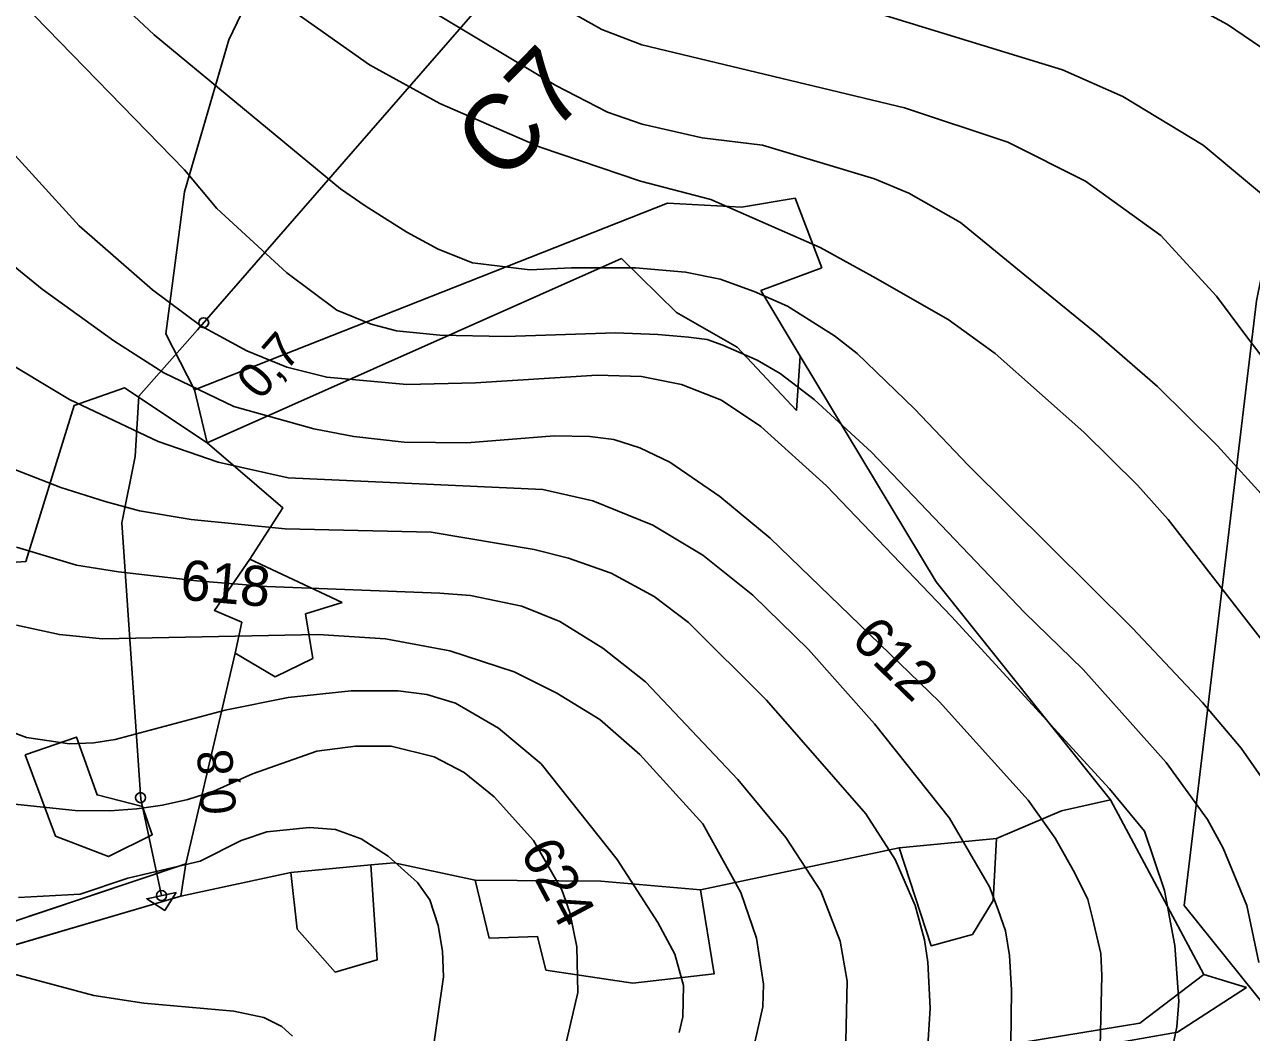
# Model space of a CAD drawing. Extents: x -709418 to -703832, y -1161719 to -1157826.
# Drawn here: x -706215.5 to -705971, y -1159819.1 to -1159618.2 of the extents above; entities that cross this region are included whole.
import ezdxf

# ---------------------------------------------------------------- set-up
doc = ezdxf.new("R2010")
doc.units = 0
for name, color, linetype in [('102_obvod PÚ', 7, 'Continuous'), ('120_vrstevnice hlavní', 7, 'Continuous'), ('121_vrstevnice hlavní_popis', 7, 'Continuous'), ('122_vrstevnice základní', 7, 'Continuous'), ('206_TTP_KN', 7, 'Continuous'), ('207_lesní pozemek_KN', 7, 'Continuous'), ('210_ostatní plocha_KN', 7, 'Continuous'), ('301_polní cesta_stav', 7, 'Continuous'), ('302_polní cesta_stav_popis', 7, 'Continuous'), ('311_polní cesta_staničení', 7, 'Continuous'), ('514 odvodnění - LPIS', 7, 'Continuous'), ('Trasa-Hlavni  staniceni', 7, 'Continuous')]:
    doc.layers.add(name, color=color, linetype=linetype)

# ---------------------------------------------------------------- blocks, each defined once
blk = doc.blocks.new('_kolecko-HB')
blk.add_circle((0, 0), 0.5)

msp = doc.modelspace()

# ---------------------------------------------------------------- linework, layer by layer
at = {"layer": '102_obvod PÚ'}
msp.add_lwpolyline([(-706343.14, -1159827.74), (-706348.64, -1159800.96), (-706345.53, -1159796.36), (-706339, -1159784.19), (-706313.06, -1159764.75), (-706309.35, -1159753.01), (-706300.86, -1159750.19), (-706301.48, -1159733.54), (-706280.31, -1159734.13), (-706254.12, -1159732.95), (-706246.95, -1159727.45), (-706215.3, -1159725.28), (-706205.66, -1159694.13), (-706195.6, -1159690.63), (-706179.15, -1159701.59), (-706181.69, -1159691.02), (-706187.36, -1159679.89), (-706183.63, -1159651.54), (-706174.83, -1159621.23), (-706159.25, -1159588.81)], dxfattribs=at)
at = {"layer": '120_vrstevnice hlavní'}
for points in [[(-705977.91, -1159672.33), (-705989.06, -1159660.26), (-706004.08, -1159649.39), (-706019.52, -1159641.67), (-706040.12, -1159634.81), (-706092.5, -1159622.27), (-706100.47, -1159619.21), (-706133.93, -1159600.34)], [(-706218.75, -1159642.87), (-706204.67, -1159658.36), (-706190.06, -1159671.12), (-706180.37, -1159678.25), (-706171.25, -1159683.24), (-706163.27, -1159686.51), (-706155.29, -1159688.51), (-706139.33, -1159689.93), (-706125.65, -1159689.65), (-706101.43, -1159688.08), (-706092.59, -1159688.37), (-706084.61, -1159689.93), (-706076.63, -1159693.07), (-706068.8, -1159698.34), (-706055.69, -1159710.17), (-706030.75, -1159736.24), (-705999.26, -1159770.58)], [(-705977.91, -1159672.33), (-705972.26, -1159679.93), (-705953.66, -1159704.32), (-705945.4, -1159714.02), (-705924.31, -1159735.53), (-705913.34, -1159743.94), (-705902.79, -1159750.92), (-705894.24, -1159755.34), (-705885.69, -1159757.9), (-705881.42, -1159758.61), (-705872.87, -1159758.05), (-705863.6, -1159754.62), (-705855.48, -1159749.07), (-705835.53, -1159727.41), (-705809.03, -1159702.19), (-705799.75, -1159694.12)], [(-706217.13, -1159737.95), (-706208.58, -1159739.81), (-706200.03, -1159740.66), (-706157, -1159739.81), (-706143.6, -1159740.66), (-706130.78, -1159743.08), (-706117.96, -1159747.22), (-706109.41, -1159751.49), (-706100.86, -1159756.76), (-706092.88, -1159763.75), (-706080.34, -1159777.57), (-706072.79, -1159791.25), (-706069.65, -1159800.37), (-706068.22, -1159809.49), (-706068.37, -1159814.05), (-706072.5, -1159832.29)], [(-705999.26, -1159770.58), (-705992.26, -1159779.01), (-705988.32, -1159790.83), (-705986.24, -1159801.82), (-705985.44, -1159812.91), (-705985.86, -1159818.04), (-705990.85, -1159842.26), (-705992.13, -1159851.95), (-705992.16, -1159855.82), (-705991.28, -1159859.36), (-705988.43, -1159863.49), (-705985.97, -1159865.34), (-705982.3, -1159866.48), (-705978.03, -1159866.34), (-705972.9, -1159864.92), (-705948.39, -1159854.94)]]:
    msp.add_lwpolyline(points, dxfattribs=at)
msp.add_open_spline([(-705977.91, -1159672.33), (-705977.91, -1159672.33)], degree=1, dxfattribs=at)
at = {"layer": '122_vrstevnice základní'}
for points in [[(-706183.69, -1159647.16), (-706216.02, -1159613.93), (-706234.04, -1159593.76), (-706238.05, -1159588.18), (-706247.77, -1159571.02), (-706262.79, -1159538.41), (-706267.65, -1159524.69), (-706276.66, -1159490.36), (-706284.39, -1159469.77), (-706288.53, -1159454.32), (-706292.25, -1159430.3), (-706294.4, -1159380.24), (-706296.83, -1159356.22), (-706301.69, -1159337.34), (-706312.7, -1159309.88), (-706322.43, -1159293.15), (-706330.15, -1159281.85), (-706344.45, -1159264.54), (-706355.32, -1159249.53), (-706383.35, -1159202.62)], [(-705995.78, -1159608.35), (-705987.78, -1159611.64), (-705975.76, -1159618.22), (-705965.75, -1159624.94), (-705952.88, -1159635.09), (-705918.27, -1159665.7), (-705911.98, -1159670.27), (-705897.96, -1159677.28), (-705887.95, -1159680), (-705879.37, -1159678.85), (-705874.22, -1159676.99), (-705867.5, -1159673.13), (-705855.77, -1159661.55), (-705843.9, -1159645.68), (-705811.44, -1159610.92), (-705797.42, -1159593.48), (-705770.39, -1159553), (-705747.37, -1159525.97), (-705731.49, -1159500.37), (-705714.76, -1159470.63)], [(-706204.87, -1159606.06), (-706189.71, -1159620.22), (-706152.53, -1159650.97)], [(-706173.84, -1159607.06), (-706146.81, -1159626.23), (-706132.79, -1159633.95), (-706112.77, -1159642.67), (-706092.75, -1159649.39), (-706078.73, -1159653.11), (-706056.94, -1159662.66)], [(-706058.71, -1159611.78), (-706008.66, -1159627.23), (-705996.64, -1159632.52), (-705980.62, -1159642.24), (-705963.32, -1159656.69), (-705947.18, -1159676.09)], [(-706135.36, -1159614.93), (-706109.62, -1159630.37), (-706099.33, -1159635.66), (-706092.46, -1159638.09), (-706080.45, -1159640.81), (-706068.43, -1159642.24), (-706046.12, -1159648.96), (-706039.26, -1159651.82), (-706028.96, -1159657.69), (-706016.88, -1159667.56)], [(-706269.55, -1159636.66), (-706266.01, -1159641.63), (-706256.03, -1159653.31), (-706233.53, -1159675.43), (-706221.12, -1159684.23), (-706206.59, -1159692.93), (-706188.92, -1159701.33), (-706176.95, -1159705.47), (-706162.98, -1159708.6), (-706112.26, -1159710.88), (-706102.28, -1159713.16), (-706090.31, -1159718), (-706080.34, -1159723.99), (-706070.36, -1159731.97), (-706059.25, -1159742.8), (-706046.14, -1159757.62), (-706031.18, -1159776.43), (-706023.2, -1159790.11), (-706021.49, -1159794.67), (-706019.99, -1159798.89), (-706019.21, -1159803.79), (-706018.78, -1159810.63), (-706019.07, -1159832.57)], [(-706183.69, -1159647.16), (-706177.23, -1159654.88), (-706163.27, -1159667.7), (-706153.3, -1159675.11), (-706146.46, -1159677.96), (-706141.4, -1159679.26), (-706132.78, -1159680.1), (-706119.67, -1159680.39), (-706097.72, -1159679.67), (-706089.31, -1159680.01), (-706083.19, -1159680.53), (-706079.48, -1159681.01), (-706076.35, -1159682.1), (-706069.51, -1159685.09), (-706064.95, -1159687.8), (-706058.11, -1159692.93), (-706046.71, -1159703.47), (-706016.22, -1159735.39), (-706004.53, -1159746.79), (-705988, -1159765.31), (-705979.74, -1159776.71), (-705976.6, -1159782.41), (-705971.9, -1159793.81), (-705969.48, -1159805.21)], [(-706235.51, -1159651.89), (-706212, -1159670.98), (-706197.75, -1159681.24), (-706187.78, -1159687.65), (-706173.81, -1159694.35), (-706157.85, -1159698.77), (-706149.88, -1159700.33), (-706139.9, -1159701.48), (-706127.36, -1159701.62), (-706109.98, -1159700.19), (-706102.85, -1159700.33), (-706098.1, -1159700.94), (-706092.88, -1159702.61), (-706086.89, -1159705.47), (-706076.92, -1159712.31), (-706066.94, -1159720.57), (-706033.17, -1159753.2), (-706015.5, -1159772.86), (-706010.09, -1159780.42), (-706006.24, -1159787.26), (-706003.57, -1159792.62), (-706002.68, -1159796.38), (-706000.98, -1159803.4), (-706000.83, -1159807.78), (-706001.25, -1159827.58)], [(-706152.53, -1159650.97), (-706147.62, -1159654.37), (-706139.33, -1159659.57), (-706133.06, -1159663), (-706126.22, -1159665.71), (-706114.82, -1159667.13), (-706106.5, -1159666.72), (-706093.73, -1159666.71), (-706083.76, -1159667.56), (-706076.89, -1159668.97), (-706070.08, -1159671.41), (-706063.45, -1159674.36), (-706054.12, -1159680.24), (-706049.56, -1159683.81), (-706038.16, -1159694.78), (-706027.47, -1159706.04), (-705994.7, -1159738.52), (-705980.73, -1159753.34), (-705973.04, -1159762.46), (-705967.06, -1159771.01)], [(-705958.79, -1159753.91), (-705987.57, -1159716.86), (-705993.7, -1159710.03), (-706004.39, -1159699.48), (-706022.06, -1159683.81), (-706031.46, -1159676.97), (-706046.42, -1159668.42), (-706056.94, -1159662.66)], [(-706016.88, -1159667.56), (-706001.78, -1159679.84), (-705989.71, -1159690.36), (-705977.74, -1159702.19), (-705927.58, -1159757.33)], [(-706221.69, -1159705.32), (-706208.34, -1159710.49), (-706199.46, -1159713.3), (-706192.62, -1159715.16), (-706182.36, -1159716.86), (-706163.56, -1159718.72), (-706134.49, -1159719.43), (-706113.97, -1159722.85), (-706107.13, -1159724.56), (-706098.58, -1159727.55), (-706090.03, -1159732.25), (-706083.19, -1159737.38), (-706067.66, -1159752.92), (-706047.85, -1159775.57), (-706042.01, -1159784.69), (-706038.02, -1159793.81), (-706036.17, -1159800.65), (-706035.51, -1159805.15), (-706035.03, -1159814.33), (-706036.17, -1159832.57)], [(-706217.13, -1159722.42), (-706205.16, -1159725.98), (-706196.83, -1159727.29), (-706181.22, -1159729.12), (-706167.26, -1159730.26), (-706132.78, -1159731.54), (-706126.64, -1159732.05), (-706116.43, -1159734.18), (-706108.84, -1159737.24), (-706100.29, -1159742.51), (-706091.74, -1159749.21), (-706073.35, -1159768.73), (-706063.81, -1159780.27), (-706056.83, -1159790.96), (-706052.98, -1159800.94), (-706051.55, -1159808.92), (-706051.84, -1159820.89)], [(-706229.39, -1159755.05), (-706215.14, -1159760.32), (-706206.59, -1159761.61), (-706201.75, -1159761.39), (-706197.47, -1159760.75), (-706175.52, -1159754.91), (-706162.98, -1159752.34), (-706150.45, -1159751.06), (-706141.04, -1159751.06), (-706135.34, -1159751.78), (-706129.64, -1159753.49), (-706121.09, -1159758.47), (-706112.54, -1159765.6), (-706097.44, -1159784.69), (-706089.32, -1159797.23), (-706085.9, -1159803.5), (-706084.19, -1159809.77), (-706084.33, -1159816.04), (-706085.04, -1159819.18)], [(-706219.41, -1159773.43), (-706205.45, -1159774.86), (-706198.51, -1159774.94), (-706193.19, -1159774.57), (-706188.06, -1159773.86), (-706182.99, -1159772.68), (-706177.8, -1159771.01), (-706170.11, -1159767.59), (-706157.29, -1159763.03), (-706149.59, -1159762.04), (-706142.47, -1159762.04), (-706133.92, -1159764.17), (-706127.93, -1159767.31), (-706121.95, -1159772.15), (-706114.11, -1159780.84), (-706108.41, -1159790.68), (-706106.84, -1159795.24), (-706105.42, -1159802.08), (-706105.27, -1159811.2), (-706108.41, -1159824.88)], [(-706134.49, -1159825.16), (-706132.06, -1159808.06), (-706132.21, -1159802.93), (-706133.06, -1159797.8), (-706134.77, -1159792.67), (-706137.19, -1159789.25), (-706143.04, -1159783.98), (-706148.45, -1159780.56), (-706153.58, -1159778.71), (-706158.71, -1159778.28), (-706167.26, -1159779.13), (-706172.39, -1159780.84), (-706180.51, -1159784.98), (-706194.98, -1159788.39), (-706204.43, -1159791.54), (-706216.72, -1159792.25)], [(-706162.13, -1159819.89), (-706164.26, -1159817.94), (-706167.83, -1159816.18), (-706173.81, -1159814.9), (-706191.77, -1159813.33), (-706201.74, -1159811.77), (-706224.11, -1159805.78), (-706237.52, -1159806.11), (-706247.76, -1159807.69), (-706254.61, -1159806.64)]]:
    msp.add_lwpolyline(points, dxfattribs=at)
for points in [[(-706183.69, -1159647.16), (-706183.69, -1159647.16)], [(-706152.53, -1159650.97), (-706152.53, -1159650.97)], [(-706056.94, -1159662.66), (-706056.94, -1159662.66)], [(-706016.88, -1159667.56), (-706016.88, -1159667.56)]]:
    msp.add_open_spline(points, degree=1, dxfattribs=at)
at = {"layer": '206_TTP_KN'}
for p, q in [((-706174.83, -1159621.23), (-706159.25, -1159588.81)), ((-706183.63, -1159651.54), (-706174.83, -1159621.23)), ((-706187.36, -1159679.89), (-706183.63, -1159651.54)), ((-706087.39, -1159653.83), (-706181.69, -1159691.02)), ((-706072.65, -1159654.58), (-706087.39, -1159653.83)), ((-706061.91, -1159652.83), (-706072.65, -1159654.58)), ((-706056.6, -1159666.67), (-706061.91, -1159652.83)), ((-706068.8, -1159671.2), (-706056.6, -1159666.67)), ((-706060.95, -1159684.28), (-706068.8, -1159671.2)), ((-706181.69, -1159691.02), (-706187.36, -1159679.89)), ((-706033.83, -1159729.29), (-706060.95, -1159684.28)), ((-705999.08, -1159772.75), (-706033.83, -1159729.29)), ((-705980.46, -1159807.61), (-705999.08, -1159772.75)), ((-705971.95, -1159810.16), (-705980.46, -1159807.61)), ((-705985.72, -1159819.11), (-705971.95, -1159810.16)), ((-706073.17, -1159834.35), (-705985.72, -1159819.11))]:
    msp.add_line(p, q, dxfattribs=at)
for points in [[(-706348.64, -1159800.96), (-706345.53, -1159796.36), (-706339, -1159784.19), (-706313.06, -1159764.75), (-706309.35, -1159753.01), (-706300.86, -1159750.19), (-706254.12, -1159732.95), (-706246.95, -1159727.45), (-706215.3, -1159725.28), (-706205.66, -1159694.13), (-706195.6, -1159690.63), (-706179.15, -1159701.59), (-706164.05, -1159714.56), (-706170.63, -1159724.79), (-706177.69, -1159734.99), (-706172.23, -1159737.35), (-706173.55, -1159743.52), (-706183.4, -1159785.52), (-706270.18, -1159814.6), (-706301.11, -1159818.63), (-706343.86, -1159858.27), (-706341.33, -1159829.22), (-706343.14, -1159827.72), (-706348.64, -1159800.96)], [(-706215.42, -1159763.81), (-706209.36, -1159780.01), (-706198.8, -1159784.08), (-706190.09, -1159779.73), (-706192.02, -1159774.09), (-706201.08, -1159771.8), (-706205.22, -1159760.24), (-706215.42, -1159763.81)], [(-706231.44, -1159805.76), (-706184.42, -1159791.95), (-706162.47, -1159787.26), (-706161.18, -1159798.54), (-706153.61, -1159807.11), (-706145.26, -1159804.68), (-706146.54, -1159785.74), (-706141.87, -1159785.34), (-706125.69, -1159788.75), (-706122.95, -1159800.32), (-706113.31, -1159799.99), (-706111.63, -1159806.7), (-706094.29, -1159809.3), (-706078.09, -1159807.48), (-706080.79, -1159790.73), (-706041.22, -1159782.35), (-706034.82, -1159801.84), (-706026.61, -1159799.6), (-706022.43, -1159792.85), (-706021.77, -1159780.46), (-706008.86, -1159774.93), (-705999.08, -1159772.75), (-705980.46, -1159807.61), (-705993.23, -1159817.31), (-706028.48, -1159823.09)]]:
    msp.add_lwpolyline(points, dxfattribs=at)
at = {"layer": '207_lesní pozemek_KN'}
for p, q in [((-706179.15, -1159701.59), (-706096.52, -1159664.87)), ((-706096.52, -1159664.87), (-706085.57, -1159675.58)), ((-706085.57, -1159675.58), (-706073.51, -1159682.5)), ((-706073.51, -1159682.5), (-706061.66, -1159695.16)), ((-706061.66, -1159695.16), (-706060.95, -1159684.28)), ((-706060.95, -1159684.28), (-706033.83, -1159729.29)), ((-706164.05, -1159714.56), (-706179.15, -1159701.59)), ((-706170.63, -1159724.79), (-706164.05, -1159714.56)), ((-706152.22, -1159733.43), (-706170.63, -1159724.79)), ((-706033.83, -1159729.29), (-705999.08, -1159772.75)), ((-706159.57, -1159735.71), (-706152.22, -1159733.43)), ((-706158.1, -1159744.56), (-706159.57, -1159735.71)), ((-706183.4, -1159785.52), (-706173.55, -1159743.52)), ((-706173.55, -1159743.52), (-706165.56, -1159748.27)), ((-706165.56, -1159748.27), (-706158.1, -1159744.56)), ((-705999.08, -1159772.75), (-706008.86, -1159774.93)), ((-706008.86, -1159774.93), (-706021.77, -1159780.46)), ((-706021.77, -1159780.46), (-706041.22, -1159782.35)), ((-706041.22, -1159782.35), (-706080.79, -1159790.73)), ((-706184.42, -1159791.95), (-706183.4, -1159785.52)), ((-706146.54, -1159785.74), (-706162.47, -1159787.26)), ((-706141.87, -1159785.34), (-706146.54, -1159785.74)), ((-706125.69, -1159788.75), (-706141.87, -1159785.34)), ((-706162.47, -1159787.26), (-706184.42, -1159791.95)), ((-706100.64, -1159788.97), (-706125.69, -1159788.75)), ((-706080.79, -1159790.73), (-706100.64, -1159788.97))]:
    msp.add_line(p, q, dxfattribs=at)
at = {"layer": '210_ostatní plocha_KN'}
for p, q in [((-706181.69, -1159691.02), (-706087.39, -1159653.83)), ((-706087.39, -1159653.83), (-706072.65, -1159654.58)), ((-706072.65, -1159654.58), (-706061.91, -1159652.83)), ((-706061.91, -1159652.83), (-706056.6, -1159666.67)), ((-706096.52, -1159664.87), (-706179.15, -1159701.59)), ((-706085.57, -1159675.58), (-706096.52, -1159664.87)), ((-706056.6, -1159666.67), (-706068.8, -1159671.2)), ((-706068.8, -1159671.2), (-706060.95, -1159684.28)), ((-706073.51, -1159682.5), (-706085.57, -1159675.58)), ((-706061.66, -1159695.16), (-706073.51, -1159682.5)), ((-706060.95, -1159684.28), (-706061.66, -1159695.16)), ((-706179.15, -1159701.59), (-706181.69, -1159691.02)), ((-706177.69, -1159734.99), (-706170.63, -1159724.79)), ((-706170.63, -1159724.79), (-706152.22, -1159733.43)), ((-706172.23, -1159737.35), (-706177.69, -1159734.99)), ((-706152.22, -1159733.43), (-706159.57, -1159735.71)), ((-706173.55, -1159743.52), (-706172.23, -1159737.35)), ((-706159.57, -1159735.71), (-706158.1, -1159744.56)), ((-706165.56, -1159748.27), (-706173.55, -1159743.52)), ((-706158.1, -1159744.56), (-706165.56, -1159748.27)), ((-706215.42, -1159763.81), (-706205.22, -1159760.24)), ((-706205.22, -1159760.24), (-706201.08, -1159771.8)), ((-706209.36, -1159780.01), (-706215.42, -1159763.81)), ((-706201.08, -1159771.8), (-706192.02, -1159774.09)), ((-706192.02, -1159774.09), (-706190.09, -1159779.73)), ((-706198.8, -1159784.08), (-706209.36, -1159780.01)), ((-706190.09, -1159779.73), (-706198.8, -1159784.08)), ((-706041.22, -1159782.35), (-706021.77, -1159780.46)), ((-706021.77, -1159780.46), (-706022.43, -1159792.85)), ((-706034.82, -1159801.84), (-706041.22, -1159782.35)), ((-706270.18, -1159814.6), (-706183.4, -1159785.52)), ((-706183.4, -1159785.52), (-706184.42, -1159791.95)), ((-706162.47, -1159787.26), (-706146.54, -1159785.74)), ((-706146.54, -1159785.74), (-706145.26, -1159804.68)), ((-706161.18, -1159798.54), (-706162.47, -1159787.26)), ((-706125.69, -1159788.75), (-706100.64, -1159788.97)), ((-706122.95, -1159800.32), (-706125.69, -1159788.75)), ((-706100.64, -1159788.97), (-706080.79, -1159790.73)), ((-706080.79, -1159790.73), (-706078.09, -1159807.48)), ((-706184.42, -1159791.95), (-706231.44, -1159805.76)), ((-706022.43, -1159792.85), (-706026.61, -1159799.6)), ((-706153.61, -1159807.11), (-706161.18, -1159798.54)), ((-706113.31, -1159799.99), (-706122.95, -1159800.32)), ((-706111.63, -1159806.7), (-706113.31, -1159799.99)), ((-706026.61, -1159799.6), (-706034.82, -1159801.84)), ((-706145.26, -1159804.68), (-706153.61, -1159807.11)), ((-706094.29, -1159809.3), (-706111.63, -1159806.7)), ((-706078.09, -1159807.48), (-706094.29, -1159809.3)), ((-705993.23, -1159817.31), (-705980.46, -1159807.61)), ((-705980.46, -1159807.61), (-705971.95, -1159810.16)), ((-705971.95, -1159810.16), (-705985.72, -1159819.11)), ((-706028.48, -1159823.09), (-705993.23, -1159817.31)), ((-705985.72, -1159819.11), (-706073.17, -1159834.35))]:
    msp.add_line(p, q, dxfattribs=at)
at = {"layer": '301_polní cesta_stav'}
msp.add_lwpolyline([(-706097.9, -1159583.49), (-706181.06, -1159679.06), (-706192.77, -1159692.26), (-706193.52, -1159704.34), (-706196.16, -1159717.54), (-706192.39, -1159772.62), (-706188.24, -1159791.86)], dxfattribs=at)
at = {"layer": '311_polní cesta_staničení'}
msp.add_lwpolyline([(-706185.3, -1159791.23), (-706187.6, -1159794.8), (-706191.17, -1159792.5), (-706185.3, -1159791.23)], dxfattribs=at)
at = {"layer": '514 odvodnění - LPIS'}
msp.add_lwpolyline([(-705873.25, -1159615.85), (-705852.77, -1159626.96), (-705883.05, -1159683.93), (-705897.99, -1159712.86), (-705891.55, -1159842.03), (-705900.33, -1159860.47), (-705923.14, -1159858.37), (-705933.92, -1159829.51), (-705959.05, -1159825.35), (-705984.38, -1159793.8), (-705969.96, -1159673.3), (-705957.19, -1159610.35)], dxfattribs=at)

# ---------------------------------------------------------------- block references
at = {"layer": 'Trasa-Hlavni  staniceni'}
for p, xscale, yscale, rotation in [((-706179.83, -1159677.64), 1.9999999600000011, 1.9999999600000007, -131.02717664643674), ((-706192.41, -1159772.33), 1.9999999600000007, 1.9999999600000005, -86.07931053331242), ((-706188.24, -1159791.86), 1.9999999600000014, 1.9999999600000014, -77.82118244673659)]:
    msp.add_blockref('_kolecko-HB', p, dxfattribs=dict(at, xscale=xscale, yscale=yscale, rotation=rotation))

# ---------------------------------------------------------------- texts
at = {"layer": '121_vrstevnice hlavní_popis'}
for s, rotation, p in [('618', 355.1557, (-706184.68, -1159732.82)), ('612', 315.8059, (-706051.1, -1159741.19)), ('624', 298.035, (-706116.87, -1159783.11))]:
    msp.add_text(s, height=8, rotation=rotation, dxfattribs=at).set_placement(p)
at = {"layer": '302_polní cesta_stav_popis'}
msp.add_text('C7', height=15, rotation=45.4262, dxfattribs=at).set_placement((-706120.38, -1159650.25))
at = {"layer": 'Trasa-Hlavni  staniceni'}
for s, height, rotation, p in [('0,7', 7, 48.9728, (-706168.53, -1159693.34)), ('0,8', 7, 93.9207, (-706173.32, -1159775.46)), ('0,8', 0.000000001, 102.1788, (-706172.8, -1159787.51))]:
    msp.add_text(s, height=height, rotation=rotation, dxfattribs=at).set_placement(p)

doc.saveas('drawing.dxf')
